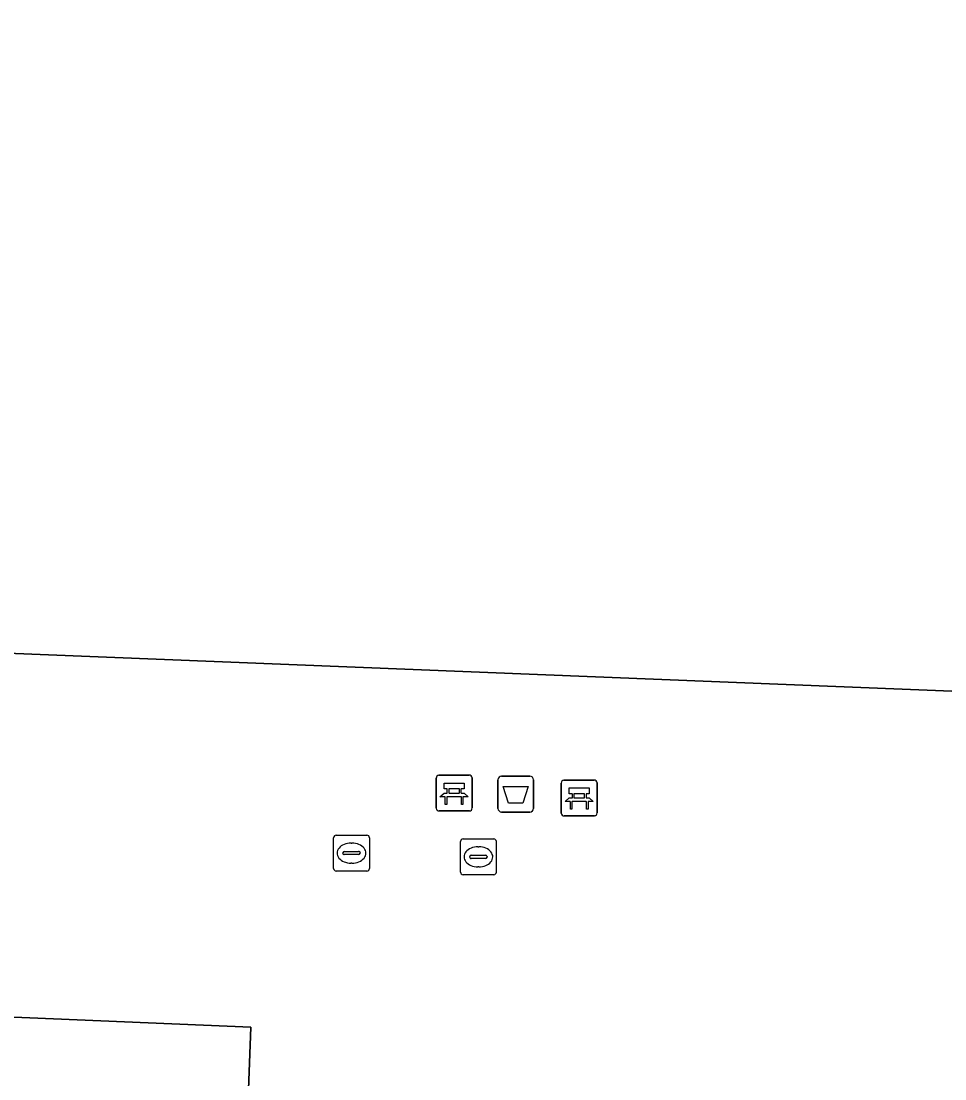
# Model space of a CAD drawing. Extents: x 160888 to 161385, y 386490 to 386908.
# Drawn here: x 161089.85 to 161115.62, y 386548.84 to 386578.36 of the extents above; entities that cross this region are included whole.
import ezdxf

# ---------------------------------------------------------------- set-up
doc = ezdxf.new("R2010")
doc.units = 0
for name, color, linetype in [('IMGEO_Afvalbak', 7, 'Continuous'), ('IMGEO_Bank', 7, 'Continuous'), ('IMGEO_Kolk', 7, 'Continuous'), ('IMGEO_Pand', 7, 'Continuous'), ('IMGEO_Rioolput', 7, 'Continuous'), ('IMGEO_Voetgangersgebied_open', 7, 'Continuous')]:
    doc.layers.add(name, color=color, linetype=linetype)

msp = doc.modelspace()

# ---------------------------------------------------------------- linework, layer by layer
at = {"layer": 'IMGEO_Afvalbak'}
for p, q in [((161103.254, 386557.286), (161104.044, 386557.286)), ((161104.044, 386557.286), (161103.254, 386557.286)), ((161103.154, 386556.386), (161103.154, 386557.186)), ((161103.154, 386557.186), (161103.154, 386556.386)), ((161104.144, 386557.186), (161104.144, 386556.386)), ((161104.144, 386556.386), (161104.144, 386557.186)), ((161104.044, 386556.286), (161103.254, 386556.286)), ((161103.254, 386556.286), (161104.044, 386556.286))]:
    msp.add_line(p, q, dxfattribs=at)
msp.add_lwpolyline([(161103.297, 386557), (161104.001, 386557), (161103.852, 386556.53), (161103.446, 386556.53), (161103.297, 386557)], dxfattribs=at)
for centre, start, end in [((161103.254, 386557.186), 90, 180), ((161103.254, 386557.186), 90, 180), ((161104.044, 386557.186), 0, 90), ((161104.044, 386557.186), 360, 90), ((161103.254, 386556.386), 180, 270), ((161103.254, 386556.386), 180, 270), ((161104.044, 386556.386), 270, 0), ((161104.044, 386556.386), 270, 0)]:
    msp.add_arc(centre, 0.1, start, end, dxfattribs=at)
at = {"layer": 'IMGEO_Bank'}
for p, q in [((161101.431, 386556.39), (161101.431, 386557.231)), ((161101.431, 386557.231), (161101.431, 386556.39)), ((161101.506, 386557.315), (161102.347, 386557.315)), ((161102.347, 386557.315), (161101.506, 386557.315)), ((161102.431, 386557.24), (161102.431, 386556.399)), ((161102.431, 386556.399), (161102.431, 386557.24)), ((161101.74, 386556.821), (161101.74, 386556.927)), ((161101.784, 386556.927), (161101.784, 386556.821)), ((161102.072, 386556.933), (161101.79, 386556.933)), ((161102.078, 386556.821), (161102.078, 386556.927)), ((161102.122, 386556.927), (161102.122, 386556.821)), ((161104.92, 386556.252), (161104.92, 386557.093)), ((161104.92, 386557.093), (161104.92, 386556.252)), ((161104.995, 386557.177), (161105.836, 386557.177)), ((161105.836, 386557.177), (161104.995, 386557.177)), ((161105.92, 386557.102), (161105.92, 386556.261)), ((161105.92, 386556.261), (161105.92, 386557.102)), ((161102.128, 386556.713), (161101.735, 386556.713)), ((161101.79, 386556.815), (161102.072, 386556.815)), ((161105.229, 386556.683), (161105.229, 386556.789)), ((161105.273, 386556.789), (161105.273, 386556.683)), ((161105.561, 386556.795), (161105.279, 386556.795)), ((161105.279, 386556.677), (161105.561, 386556.677)), ((161105.567, 386556.683), (161105.567, 386556.789)), ((161105.611, 386556.789), (161105.611, 386556.683)), ((161105.617, 386556.575), (161105.224, 386556.575)), ((161102.356, 386556.315), (161101.515, 386556.315)), ((161101.515, 386556.315), (161102.356, 386556.315)), ((161105.845, 386556.177), (161105.004, 386556.177)), ((161105.004, 386556.177), (161105.845, 386556.177))]:
    msp.add_line(p, q, dxfattribs=at)
for points in [[(161101.734, 386556.933), (161101.648, 386556.933), (161101.648, 386557.094), (161102.211, 386557.094), (161102.211, 386556.933), (161102.128, 386556.933)], [(161105.223, 386556.795), (161105.137, 386556.795), (161105.137, 386556.956), (161105.7, 386556.956), (161105.7, 386556.795), (161105.617, 386556.795)], [(161101.678, 386556.713), (161101.536, 386556.713), (161101.648, 386556.815), (161101.734, 386556.815)], [(161101.728, 386556.706), (161101.728, 386556.499), (161101.685, 386556.499), (161101.685, 386556.706)], [(161102.128, 386556.815), (161102.211, 386556.815), (161102.323, 386556.713), (161102.184, 386556.713)], [(161102.178, 386556.706), (161102.178, 386556.499), (161102.134, 386556.499), (161102.134, 386556.706)], [(161105.167, 386556.575), (161105.025, 386556.575), (161105.137, 386556.677), (161105.223, 386556.677)], [(161105.617, 386556.677), (161105.7, 386556.677), (161105.812, 386556.575), (161105.673, 386556.575)], [(161105.217, 386556.568), (161105.217, 386556.361), (161105.174, 386556.361), (161105.174, 386556.568)], [(161105.667, 386556.568), (161105.667, 386556.361), (161105.623, 386556.361), (161105.623, 386556.568)]]:
    msp.add_lwpolyline(points, dxfattribs=at)
for centre, radius, start, end in [((161101.509, 386557.237), 0.0779, 92.4484, 184.2845), ((161101.509, 386557.237), 0.0779, 92.4484, 184.2845), ((161102.353, 386557.237), 0.0779, 2.4484, 94.2845), ((161102.353, 386557.237), 0.0779, 2.4484, 94.2845), ((161101.733, 386556.926), 0.00671, 2.8957, 87.1043), ((161101.79, 386556.926), 0.00671, 92.8957, 177.1043), ((161102.072, 386556.926), 0.00671, 2.8957, 87.1043), ((161102.129, 386556.926), 0.00671, 92.8957, 177.1043), ((161104.998, 386557.099), 0.0779, 92.4484, 184.2845), ((161104.998, 386557.099), 0.0779, 92.4484, 184.2845), ((161105.842, 386557.099), 0.0779, 2.4484, 94.2845), ((161105.842, 386557.099), 0.0779, 2.4484, 94.2845), ((161101.678, 386556.706), 0.00671, 2.8957, 87.1043), ((161101.735, 386556.706), 0.00671, 92.8957, 177.1043), ((161101.733, 386556.822), 0.00671, 272.8957, 357.1043), ((161101.79, 386556.822), 0.00671, 182.8957, 267.1043), ((161102.072, 386556.822), 0.00671, 272.8957, 357.1043), ((161102.129, 386556.822), 0.00671, 182.8957, 267.1043), ((161102.127, 386556.706), 0.00671, 2.8957, 87.1043), ((161102.184, 386556.706), 0.00671, 92.8957, 177.1043), ((161105.222, 386556.788), 0.00671, 2.8957, 87.1043), ((161105.222, 386556.684), 0.00671, 272.8957, 357.1043), ((161105.279, 386556.788), 0.00671, 92.8957, 177.1043), ((161105.279, 386556.684), 0.00671, 182.8957, 267.1043), ((161105.561, 386556.788), 0.00671, 2.8957, 87.1043), ((161105.561, 386556.684), 0.00671, 272.8957, 357.1043), ((161105.618, 386556.788), 0.00671, 92.8957, 177.1043), ((161105.618, 386556.684), 0.00671, 182.8957, 267.1043), ((161101.509, 386556.393), 0.0779, 182.4484, 274.2845), ((161101.509, 386556.393), 0.0779, 182.4484, 274.2845), ((161102.353, 386556.393), 0.0779, 272.4484, 4.2845), ((161102.353, 386556.393), 0.0779, 272.4484, 4.2845), ((161105.167, 386556.568), 0.00671, 2.8957, 87.1043), ((161105.224, 386556.568), 0.00671, 92.8957, 177.1043), ((161105.616, 386556.568), 0.00671, 2.8957, 87.1043), ((161105.673, 386556.568), 0.00671, 92.8957, 177.1043), ((161104.998, 386556.255), 0.0779, 182.4484, 274.2845), ((161104.998, 386556.255), 0.0779, 182.4484, 274.2845), ((161105.842, 386556.255), 0.0779, 272.4484, 4.2845), ((161105.842, 386556.255), 0.0779, 272.4484, 4.2845)]:
    msp.add_arc(centre, radius, start, end, dxfattribs=at)
at = {"layer": 'IMGEO_Kolk'}
for p, q in [((161098.567, 386554.713), (161098.567, 386555.565)), ((161098.642, 386555.639), (161099.494, 386555.639)), ((161099.568, 386555.565), (161099.568, 386554.713)), ((161098.826, 386555.133), (161098.826, 386555.145)), ((161098.869, 386555.182), (161099.267, 386555.182)), ((161099.055, 386555.419), (161099.08, 386555.419)), ((161099.31, 386555.145), (161099.31, 386555.133)), ((161099.264, 386555.096), (161098.866, 386555.096)), ((161099.078, 386554.859), (161099.053, 386554.859)), ((161099.494, 386554.639), (161098.642, 386554.639))]:
    msp.add_line(p, q, dxfattribs=at)
for points in [[(161098.567, 386554.713), (161098.567, 386555.565)], [(161098.642, 386555.639), (161099.494, 386555.639)], [(161099.568, 386555.565), (161099.568, 386554.713)], [(161099.494, 386554.639), (161098.642, 386554.639)]]:
    msp.add_lwpolyline(points, dxfattribs=at)
for centre, radius, start, end in [((161098.644, 386555.563), 0.0765, 91.552, 178.448), ((161098.644, 386555.563), 0.0765, 91.552, 178.448), ((161099.492, 386555.563), 0.0765, 1.552, 88.448), ((161099.492, 386555.563), 0.0765, 1.552, 88.448), ((161098.866, 386555.142), 0.0403, 85.8775, 175.7526), ((161099.271, 386555.144), 0.0386, 1.7309, 96.639), ((161098.863, 386555.132), 0.0366, 178.938, 274.7102), ((161099.267, 386555.139), 0.043, 264.8664, 352.4533), ((161098.644, 386554.715), 0.0765, 181.552, 268.448), ((161098.644, 386554.715), 0.0765, 181.552, 268.448), ((161099.492, 386554.715), 0.0765, 271.552, 358.448), ((161099.492, 386554.715), 0.0765, 271.552, 358.448)]:
    msp.add_arc(centre, radius, start, end, dxfattribs=at)
for centre, major_axis, ratio, start_param, end_param in [((161099.054, 386555.139), (-0.387, 0.002), 0.722429, 4.712389, 7.853982), ((161099.079, 386555.139), (-0.39, 0.002), 0.717154, 1.570796, 4.712389)]:
    msp.add_ellipse(centre, major_axis=major_axis, ratio=ratio, start_param=start_param, end_param=end_param, dxfattribs=at)
at = {"layer": 'IMGEO_Pand'}
for points in [[(161046.888, 386581.503), (161046.117, 386562.468), (161061.417, 386561.851), (161073.561, 386561.361), (161083.268, 386560.969), (161090.381, 386560.682), (161128.539, 386559.143), (161129.239, 386576.285), (161129.528, 386583.353)], [(161002.953, 386513.11), (161051.083, 386511.057), (161051.206, 386511.052), (161052.017, 386528.899), (161080.022, 386527.764), (161080.132, 386529.382), (161081.504, 386529.308), (161086.537, 386529.035), (161086.775, 386534.825), (161095.779, 386534.461), (161095.797, 386534.862), (161094.798, 386534.906), (161094.918, 386537.567), (161096.112, 386537.502), (161096.134, 386538.109), (161095.807, 386538.111), (161096.256, 386550.282), (161074.659, 386551.192), (161041.832, 386552.576), (161041.925, 386554.908), (161042.136, 386560.18), (161042.986, 386581.802), (161011.368, 386583.058)]]:
    msp.add_lwpolyline(points, dxfattribs=at)
at = {"layer": 'IMGEO_Rioolput'}
for p, q in [((161102.107, 386554.608), (161102.107, 386555.46)), ((161102.182, 386555.534), (161103.034, 386555.534)), ((161103.108, 386555.46), (161103.108, 386554.608)), ((161102.595, 386555.314), (161102.62, 386555.314)), ((161102.366, 386555.028), (161102.366, 386555.04)), ((161102.804, 386554.991), (161102.406, 386554.991)), ((161102.409, 386555.077), (161102.807, 386555.077)), ((161102.85, 386555.04), (161102.85, 386555.028)), ((161102.618, 386554.754), (161102.593, 386554.754)), ((161103.034, 386554.534), (161102.182, 386554.534))]:
    msp.add_line(p, q, dxfattribs=at)
for points in [[(161102.107, 386554.608), (161102.107, 386555.46)], [(161102.182, 386555.534), (161103.034, 386555.534)], [(161103.108, 386555.46), (161103.108, 386554.608)], [(161103.034, 386554.534), (161102.182, 386554.534)]]:
    msp.add_lwpolyline(points, dxfattribs=at)
for centre, radius, start, end in [((161102.184, 386555.458), 0.0765, 91.552, 178.448), ((161102.184, 386555.458), 0.0765, 91.552, 178.448), ((161103.032, 386555.458), 0.0765, 1.552, 88.448), ((161103.032, 386555.458), 0.0765, 1.552, 88.448), ((161102.406, 386555.037), 0.0403, 85.8775, 175.7526), ((161102.403, 386555.027), 0.0366, 178.938, 274.7102), ((161102.807, 386555.034), 0.043, 264.8664, 352.4533), ((161102.811, 386555.039), 0.0386, 1.7309, 96.639), ((161102.184, 386554.61), 0.0765, 181.552, 268.448), ((161102.184, 386554.61), 0.0765, 181.552, 268.448), ((161103.032, 386554.61), 0.0765, 271.552, 358.448), ((161103.032, 386554.61), 0.0765, 271.552, 358.448)]:
    msp.add_arc(centre, radius, start, end, dxfattribs=at)
for centre, major_axis, ratio, start_param, end_param in [((161102.594, 386555.034), (-0.387, 0.002), 0.722429, 4.712389, 7.853982), ((161102.619, 386555.034), (-0.39, 0.002), 0.717154, 1.570796, 4.712389)]:
    msp.add_ellipse(centre, major_axis=major_axis, ratio=ratio, start_param=start_param, end_param=end_param, dxfattribs=at)
at = {"layer": 'IMGEO_Voetgangersgebied_open'}
for points in [[(161042.986, 386581.802), (161042.136, 386560.18), (161041.925, 386554.908), (161041.832, 386552.576), (161074.659, 386551.192), (161096.256, 386550.282), (161095.807, 386538.111), (161096.134, 386538.109), (161096.112, 386537.502), (161094.918, 386537.567), (161094.798, 386534.906), (161095.797, 386534.862), (161095.779, 386534.461), (161086.775, 386534.825), (161086.537, 386529.035), (161081.504, 386529.308), (161080.132, 386529.382), (161080.022, 386527.764), (161052.017, 386528.899), (161051.206, 386511.052), (161051.083, 386511.057), (161051.677, 386507.711), (161054.692, 386507.633), (161095.632, 386509.131)], [(161143.412, 386571.685), (161139.877, 386568.704), (161131.001, 386561.219), (161128.539, 386559.143), (161090.381, 386560.682), (161083.268, 386560.969), (161073.561, 386561.361), (161061.417, 386561.851), (161046.117, 386562.468), (161046.888, 386581.503)]]:
    msp.add_lwpolyline(points, dxfattribs=at)

doc.saveas('drawing.dxf')
